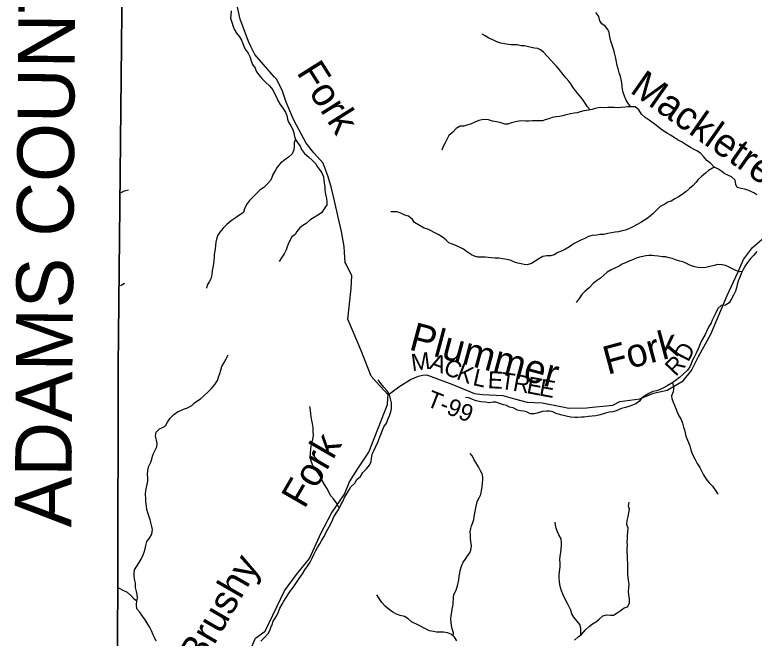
# Model space of a CAD drawing. Extents: x 1624196 to 2029251, y 146837 to 440034.
# Drawn here: x 1747446 to 1760500, y 254737 to 265741 of the extents above; entities that cross this region are included whole.
import ezdxf

# ---------------------------------------------------------------- set-up
doc = ezdxf.new("R2010")
doc.units = 0
for name, color, linetype in [('GM_X_Adjacent_County', 7, 'Continuous'), ('GM_X_Adjacent_County_Text', 7, 'Continuous'), ('GM_X_County', 7, 'Continuous'), ('GM_X_County_Road', 7, 'Continuous'), ('GM_X_Minor_River', 7, 'Continuous'), ('GM_X_Minor_River_Text', 7, 'Continuous'), ('GM_X_Township', 7, 'Continuous'), ('GM_X_Township_Road', 7, 'Continuous'), ('GM_X_Township_Road_Text', 7, 'Continuous')]:
    doc.layers.add(name, color=color, linetype=linetype)

msp = doc.modelspace()

# ---------------------------------------------------------------- linework, layer by layer
at = {"layer": 'GM_X_Adjacent_County'}
msp.add_lwpolyline([(1749392, 271465), (1749270, 259526), (1749262, 255594), (1749145, 241637), (1749044, 234043)], dxfattribs=at)
at = {"layer": 'GM_X_County'}
msp.add_lwpolyline([(1749044, 234043), (1749145, 241637), (1749262, 255594), (1749270, 259526), (1749392, 271465)], dxfattribs=at)
at = {"layer": 'GM_X_County_Road'}
msp.add_lwpolyline([(1751367, 253998), (1751696, 254738), (1751865, 254864), (1752207, 255576), (1752417, 255863), (1752649, 256145), (1752857, 256599), (1753037, 256947), (1753269, 257282), (1753353, 257497), (1753498, 257720), (1753698, 258020), (1754026, 258862), (1754032, 258977), (1754040, 259031), (1753825, 259264), (1753735, 259360), (1753555, 259829), (1753325, 260368), (1753384, 260912), (1753398, 261134), (1753295, 261340), (1753281, 261369), (1753268, 261548), (1753261, 261650), (1753211, 261913), (1753155, 262171), (1753091, 262459), (1753034, 262702), (1752970, 262900), (1752902, 263087), (1752889, 263122), (1752723, 263306), (1752592, 263476), (1752379, 263872), (1752357, 263922), (1752238, 264198), (1752170, 264393), (1752073, 264596), (1752068, 264602), (1752033, 264641), (1751835, 264862), (1751682, 265042), (1751615, 265181), (1751573, 265272), (1751427, 265666), (1751352, 265983)], dxfattribs=at)
at = {"layer": 'GM_X_Minor_River'}
for points in [[(1751263, 265809), (1751259, 265737), (1751256, 265679), (1751280, 265609), (1751299, 265536), (1751319, 265486), (1751361, 265415), (1751412, 265351), (1751448, 265295), (1751468, 265244), (1751491, 265188), (1751513, 265136), (1751564, 265061), (1751598, 265003), (1751621, 264928), (1751641, 264866), (1751687, 264796), (1751710, 264745), (1751746, 264685), (1751809, 264616), (1751873, 264554), (1751943, 264489), (1752002, 264416), (1752028, 264354), (1752067, 264288), (1752091, 264229), (1752133, 264159), (1752176, 264094), (1752224, 264020), (1752249, 263964), (1752263, 263899), (1752281, 263845), (1752322, 263781), (1752348, 263728), (1752373, 263658), (1752385, 263594), (1752404, 263539), (1752436, 263489), (1752484, 263421), (1752509, 263366), (1752563, 263292), (1752633, 263233), (1752700, 263172), (1752754, 263118), (1752786, 263066), (1752817, 263015), (1752869, 262949), (1752898, 262878), (1752900, 262820), (1752906, 262770), (1752917, 262704), (1752921, 262644), (1752930, 262577), (1752948, 262497), (1752953, 262441), (1752955, 262389), (1752910, 262315), (1752862, 262247), (1752795, 262205), (1752721, 262156), (1752652, 262116), (1752590, 262060), (1752533, 262021), (1752481, 261983), (1752424, 261917), (1752396, 261863), (1752339, 261821), (1752293, 261747), (1752270, 261695), (1752254, 261645), (1752234, 261593)], [(1758321, 264118), (1758279, 264167), (1758242, 264235), (1758212, 264303), (1758184, 264372), (1758175, 264426), (1758169, 264478), (1758161, 264542), (1758150, 264599), (1758140, 264649), (1758114, 264717), (1758097, 264789), (1758083, 264844), (1758063, 264938), (1758054, 265000), (1758036, 265068), (1758014, 265133), (1757991, 265205), (1757969, 265277), (1757952, 265352), (1757940, 265428), (1757918, 265484), (1757868, 265538), (1757812, 265583), (1757777, 265635), (1757755, 265710), (1757705, 265784)], [(1757606, 264064), (1757558, 264115), (1757515, 264179), (1757471, 264250), (1757409, 264324), (1757353, 264395), (1757300, 264463), (1757262, 264521), (1757228, 264572), (1757182, 264624), (1757125, 264689), (1757061, 264771), (1757011, 264834), (1756963, 264884), (1756911, 264938), (1756850, 265007), (1756782, 265081), (1756728, 265122), (1756678, 265146), (1756620, 265153), (1756565, 265163), (1756493, 265183), (1756443, 265194), (1756387, 265194), (1756313, 265208), (1756263, 265209), (1756211, 265211), (1756160, 265215), (1756092, 265226), (1756026, 265242), (1755958, 265261), (1755886, 265297), (1755818, 265328), (1755750, 265370), (1755700, 265398)], [(1760547, 262562), (1760493, 262596), (1760439, 262621), (1760387, 262645), (1760337, 262665), (1760269, 262674), (1760201, 262692), (1760175, 262746), (1760164, 262821), (1760100, 262879), (1760032, 262908), (1759982, 262932), (1759930, 262974), (1759860, 263023), (1759792, 263051), (1759726, 263120), (1759664, 263172), (1759608, 263237), (1759550, 263297), (1759488, 263338), (1759438, 263362), (1759376, 263399), (1759302, 263445), (1759231, 263492), (1759160, 263526), (1759085, 263577), (1759025, 263617), (1758971, 263648), (1758907, 263688), (1758843, 263730), (1758775, 263785), (1758695, 263846), (1758643, 263882), (1758577, 263930), (1758509, 263989), (1758463, 264061), (1758397, 264116), (1758343, 264118), (1758271, 264117), (1758221, 264111), (1758153, 264103), (1758096, 264098), (1758026, 264102), (1757968, 264104), (1757918, 264103), (1757863, 264097), (1757795, 264103), (1757743, 264096), (1757693, 264086), (1757640, 264070), (1757572, 264058), (1757490, 264045), (1757429, 264027), (1757375, 264013), (1757323, 264006), (1757257, 263992), (1757180, 263978), (1757114, 263957), (1757062, 263945), (1757001, 263937), (1756933, 263926), (1756877, 263906), (1756810, 263884), (1756760, 263869), (1756704, 263867), (1756654, 263869), (1756588, 263872), (1756523, 263864), (1756471, 263864), (1756397, 263869), (1756343, 263863), (1756288, 263849), (1756218, 263832), (1756150, 263810), (1756099, 263808), (1756031, 263835), (1755953, 263851), (1755881, 263862), (1755811, 263884), (1755749, 263892), (1755692, 263887), (1755640, 263875), (1755570, 263847), (1755493, 263812), (1755443, 263798), (1755371, 263778), (1755310, 263773), (1755236, 263731), (1755179, 263669)], [(1755179, 263669), (1755111, 263613), (1755080, 263553), (1755046, 263481), (1755011, 263415), (1754987, 263353)], [(1752404, 263539), (1752378, 263485), (1752380, 263421), (1752375, 263357), (1752344, 263287), (1752280, 263225), (1752211, 263178), (1752137, 263124), (1752078, 263054), (1752040, 262988), (1751999, 262921), (1751983, 262868), (1751960, 262817), (1751902, 262749), (1751843, 262695), (1751777, 262653), (1751720, 262594), (1751591, 262462), (1751534, 262390), (1751504, 262318), (1751481, 262254), (1751403, 262197), (1751336, 262151), (1751268, 262105), (1751189, 262038), (1751122, 261974), (1751064, 261906), (1751029, 261854), (1751013, 261804), (1750998, 261726), (1750992, 261676), (1750985, 261602), (1750967, 261512), (1750964, 261462), (1750962, 261402), (1750951, 261346), (1750943, 261283), (1750932, 261225), (1750924, 261149), (1750905, 261081), (1750875, 261029), (1750844, 260967), (1750828, 260913)], [(1759798, 263049), (1759764, 263031), (1759691, 262990), (1759641, 262948), (1759574, 262890), (1759511, 262834), (1759467, 262781), (1759422, 262729), (1759360, 262673), (1759301, 262621), (1759229, 262569), (1759164, 262530), (1759098, 262494), (1759035, 262452), (1758977, 262432), (1758925, 262401), (1758842, 262355), (1758775, 262291), (1758709, 262225), (1758628, 262160), (1758564, 262116), (1758499, 262074), (1758425, 262033), (1758356, 261997), (1758298, 261967), (1758229, 261937), (1758171, 261926), (1758103, 261912), (1758048, 261902), (1757982, 261895), (1757918, 261879), (1757848, 261865), (1757773, 261860), (1757723, 261854), (1757637, 261845), (1757576, 261825), (1757508, 261793), (1757449, 261767), (1757391, 261738), (1757321, 261702), (1757238, 261644), (1757169, 261605), (1757099, 261567), (1757031, 261543), (1756970, 261503), (1756910, 261488), (1756842, 261484), (1756769, 261473), (1756695, 261435), (1756634, 261395), (1756566, 261349), (1756493, 261328), (1756439, 261336), (1756387, 261346), (1756325, 261359), (1756269, 261375), (1756189, 261412), (1756135, 261420), (1756065, 261434), (1755990, 261445), (1755922, 261445), (1755862, 261452), (1755802, 261456), (1755750, 261460), (1755671, 261463), (1755621, 261463), (1755563, 261483), (1755511, 261506), (1755423, 261560), (1755367, 261605), (1755299, 261637), (1755247, 261660), (1755173, 261692), (1755109, 261715), (1755055, 261769), (1754999, 261815), (1754919, 261862), (1754847, 261898), (1754795, 261929), (1754739, 261955), (1754671, 261974), (1754605, 262014), (1754505, 262076)], [(1749323, 262607), (1749380, 262632), (1749451, 262651)], [(1754505, 262076), (1754467, 262130), (1754396, 262186), (1754330, 262207), (1754264, 262237), (1754196, 262262), (1754136, 262264), (1754086, 262261)], [(1752234, 261593), (1752199, 261521), (1752156, 261452), (1752114, 261386)], [(1760287, 261207), (1760240, 261206), (1760178, 261227), (1760106, 261263), (1760046, 261290), (1759992, 261316), (1759934, 261326), (1759861, 261331), (1759791, 261317), (1759715, 261301), (1759644, 261282), (1759588, 261272), (1759508, 261279), (1759450, 261291), (1759375, 261317), (1759315, 261346), (1759255, 261372), (1759185, 261391), (1759111, 261417), (1759051, 261440), (1758997, 261452), (1758933, 261466), (1758881, 261469), (1758807, 261481), (1758748, 261489), (1758698, 261494), (1758638, 261490), (1758588, 261488), (1758534, 261477), (1758473, 261465), (1758417, 261447), (1758367, 261421), (1758306, 261396), (1758238, 261370), (1758169, 261338), (1758119, 261306), (1758040, 261271), (1757974, 261241), (1757906, 261197), (1757841, 261142), (1757786, 261094), (1757718, 261044), (1757655, 261000), (1757589, 260920), (1757518, 260863), (1757455, 260801), (1757409, 260735), (1757358, 260665)], [(1760547, 261563), (1760493, 261498), (1760432, 261438), (1760383, 261366), (1760343, 261312), (1760306, 261246), (1760272, 261176), (1760247, 261110), (1760219, 261040), (1760202, 260980), (1760190, 260924), (1760169, 260862), (1760135, 260794), (1760098, 260728), (1760058, 260658), (1759991, 260618), (1759917, 260609), (1759858, 260555), (1759820, 260479), (1759793, 260423), (1759761, 260351), (1759740, 260301), (1759696, 260225), (1759661, 260151), (1759637, 260099), (1759572, 259987), (1759547, 259931), (1759509, 259843), (1759478, 259771), (1759440, 259697), (1759413, 259643), (1759387, 259579), (1759362, 259527), (1759322, 259469), (1759245, 259399), (1759180, 259336), (1759104, 259278), (1759035, 259232), (1758963, 259190), (1758910, 259163), (1758840, 259129), (1758778, 259105), (1758713, 259092), (1758641, 259054), (1758570, 259016), (1758514, 258978), (1758477, 258922), (1758413, 258875), (1758350, 258849), (1758284, 258829), (1758226, 258812), (1758159, 258794), (1758061, 258750), (1758007, 258733), (1757944, 258725), (1757892, 258713), (1757822, 258692), (1757757, 258672)], [(1749310, 260956), (1749322, 260966), (1749384, 261003)], [(1750187, 258619), (1750252, 258683), (1750321, 258733), (1750391, 258764), (1750443, 258788), (1750497, 258806), (1750570, 258845), (1750620, 258889), (1750675, 258933), (1750725, 258963), (1750790, 259022), (1750852, 259078), (1750921, 259146), (1750977, 259216), (1751022, 259288), (1751047, 259360), (1751065, 259412), (1751081, 259466), (1751100, 259534), (1751143, 259602), (1751179, 259668), (1751214, 259737)], [(1751792, 254684), (1751855, 254750), (1751922, 254818), (1751946, 254873), (1751969, 254929), (1751987, 254982), (1752005, 255036), (1752040, 255089), (1752070, 255141), (1752099, 255201), (1752125, 255265), (1752164, 255337), (1752197, 255389), (1752235, 255457), (1752278, 255523), (1752314, 255575), (1752359, 255633), (1752421, 255719), (1752468, 255792), (1752527, 255876), (1752569, 255944), (1752616, 256010), (1752659, 256080), (1752693, 256148), (1752724, 256216), (1752760, 256284), (1752793, 256340), (1752831, 256406), (1752868, 256465), (1752907, 256535), (1752939, 256597), (1752972, 256661), (1753004, 256717), (1753041, 256793), (1753075, 256865), (1753120, 256947), (1753165, 257015), (1753205, 257091), (1753236, 257151), (1753264, 257219), (1753313, 257295), (1753348, 257355), (1753376, 257409), (1753447, 257476), (1753487, 257540), (1753552, 257594), (1753590, 257660), (1753655, 257728), (1753710, 257791), (1753736, 257855), (1753741, 257911), (1753757, 257988), (1753788, 258059), (1753820, 258123), (1753861, 258211), (1753892, 258289), (1753914, 258345), (1753937, 258407), (1753961, 258467), (1754010, 258533), (1754030, 258599), (1754067, 258681), (1754085, 258733), (1754098, 258787), (1754098, 258841), (1754095, 258894), (1754081, 258964), (1754062, 259038), (1754020, 259103), (1753962, 259169), (1753909, 259234), (1753859, 259298)], [(1759055, 259245), (1759075, 259186), (1759077, 259134), (1759068, 259084), (1759042, 259018), (1759044, 258967), (1759071, 258903), (1759095, 258853), (1759115, 258789), (1759146, 258714), (1759172, 258660), (1759208, 258596), (1759234, 258531), (1759253, 258465), (1759267, 258415), (1759279, 258361), (1759294, 258302), (1759342, 258190), (1759362, 258133), (1759381, 258065), (1759399, 258007), (1759431, 257943), (1759458, 257890), (1759492, 257820), (1759538, 257750), (1759575, 257681), (1759607, 257623), (1759653, 257546), (1759707, 257480), (1759766, 257419), (1759818, 257347), (1759860, 257278)], [(1757757, 258672), (1757703, 258664), (1757637, 258659), (1757574, 258649), (1757500, 258639), (1757450, 258638), (1757382, 258630), (1757332, 258630), (1757261, 258641), (1757203, 258653), (1757131, 258669), (1757079, 258682), (1757001, 258702), (1756945, 258731), (1756887, 258743), (1756832, 258747), (1756760, 258736), (1756668, 258708), (1756613, 258696), (1756551, 258697), (1756483, 258733), (1756427, 258746), (1756373, 258748), (1756321, 258760), (1756243, 258801), (1756181, 258817), (1756127, 258842), (1756072, 258858), (1756006, 258882), (1755940, 258905), (1755890, 258903), (1755824, 258893), (1755750, 258904), (1755671, 258908), (1755593, 258925), (1755527, 258953), (1755463, 258982), (1755401, 258984)], [(1753174, 257033), (1753147, 257081), (1753121, 257132), (1753074, 257196), (1753020, 257259), (1752993, 257323), (1752955, 257387), (1752912, 257450), (1752876, 257510), (1752848, 257581), (1752799, 257657), (1752743, 257724), (1752708, 257788), (1752676, 257861), (1752663, 257929), (1752667, 258005), (1752672, 258075), (1752678, 258125), (1752693, 258197), (1752705, 258253), (1752718, 258317), (1752712, 258392), (1752715, 258454), (1752699, 258528), (1752690, 258580), (1752680, 258649), (1752675, 258699), (1752669, 258763), (1752656, 258829)], [(1749939, 254683), (1749912, 254749), (1749888, 254799), (1749860, 254870), (1749825, 254938), (1749795, 254988), (1749748, 255061), (1749702, 255129), (1749652, 255196), (1749599, 255258), (1749593, 255325), (1749602, 255395), (1749614, 255445), (1749607, 255511), (1749593, 255563), (1749578, 255632), (1749576, 255708), (1749567, 255758), (1749551, 255826), (1749552, 255893), (1749560, 255943), (1749599, 256009), (1749643, 256074), (1749678, 256130), (1749710, 256206), (1749729, 256258), (1749745, 256312), (1749758, 256374), (1749778, 256442), (1749825, 256504), (1749867, 256576), (1749878, 256654), (1749868, 256707), (1749853, 256757), (1749833, 256829), (1749810, 256895), (1749792, 256950), (1749779, 257010), (1749769, 257070), (1749762, 257150), (1749760, 257203), (1749752, 257271), (1749761, 257343), (1749782, 257451), (1749794, 257511), (1749793, 257567), (1749789, 257634), (1749792, 257688), (1749808, 257760), (1749845, 257842), (1749863, 257896), (1749878, 257950), (1749896, 258000), (1749923, 258054), (1749955, 258118), (1749962, 258172), (1749946, 258234), (1749931, 258302), (1749943, 258372), (1750002, 258432), (1750052, 258454), (1750106, 258486), (1750143, 258552), (1750187, 258619)], [(1755187, 254779), (1755190, 254831), (1755170, 254901), (1755153, 254963), (1755151, 255017), (1755145, 255078), (1755152, 255136), (1755162, 255196), (1755169, 255250), (1755179, 255300), (1755185, 255352), (1755190, 255456), (1755198, 255508), (1755237, 255588), (1755270, 255688), (1755286, 255765), (1755293, 255833), (1755301, 255883), (1755311, 255935), (1755334, 256007), (1755364, 256079), (1755401, 256135), (1755439, 256191), (1755478, 256243), (1755498, 256293), (1755507, 256365), (1755499, 256443), (1755494, 256509), (1755492, 256561), (1755486, 256614), (1755497, 256672), (1755511, 256722), (1755532, 256780), (1755552, 256832), (1755556, 256884), (1755571, 256974), (1755587, 257038), (1755598, 257094), (1755612, 257150), (1755643, 257216), (1755673, 257276), (1755688, 257344), (1755696, 257406), (1755703, 257479), (1755709, 257533), (1755707, 257587), (1755696, 257641), (1755668, 257691), (1755630, 257762), (1755584, 257836), (1755557, 257886), (1755527, 257949), (1755487, 257999)], [(1757329, 254700), (1757395, 254762), (1757452, 254802), (1757522, 254886), (1757593, 254951), (1757644, 254989), (1757714, 255033), (1757765, 255071), (1757827, 255135), (1757895, 255148), (1757962, 255146), (1758014, 255144), (1758080, 255183), (1758133, 255223), (1758203, 255271), (1758266, 255292), (1758296, 255358), (1758301, 255427), (1758289, 255501), (1758279, 255565), (1758286, 255625), (1758290, 255693), (1758283, 255760), (1758273, 255812), (1758269, 255868), (1758272, 255936), (1758272, 256010), (1758271, 256060), (1758265, 256135), (1758265, 256199), (1758256, 256263), (1758258, 256317), (1758261, 256381), (1758259, 256431), (1758263, 256500), (1758264, 256552), (1758268, 256612), (1758273, 256682), (1758253, 256746), (1758257, 256816), (1758274, 256884), (1758288, 256949), (1758297, 257017), (1758281, 257069), (1758292, 257139)], [(1757439, 254793), (1757442, 254844), (1757440, 254914), (1757421, 254978), (1757371, 255045), (1757315, 255111), (1757279, 255166), (1757264, 255230), (1757236, 255290), (1757206, 255351), (1757165, 255425), (1757127, 255503), (1757097, 255576), (1757082, 255632), (1757066, 255684), (1757064, 255736), (1757059, 255795), (1757059, 255853), (1757065, 255911), (1757076, 255999), (1757074, 256067), (1757071, 256121), (1757075, 256183), (1757086, 256252), (1757090, 256312), (1757096, 256366), (1757097, 256420), (1757093, 256490), (1757051, 256561), (1757026, 256615), (1757002, 256681), (1756990, 256731), (1756987, 256786)], [(1749601, 255389), (1749556, 255429), (1749496, 255492), (1749433, 255544), (1749361, 255577), (1749297, 255612), (1749266, 255629)], [(1754449, 255029), (1754390, 255081), (1754324, 255118), (1754252, 255139), (1754182, 255163), (1754123, 255196), (1754053, 255242), (1753983, 255301), (1753925, 255367), (1753880, 255440), (1753836, 255500)], [(1755251, 254690), (1755210, 254758), (1755152, 254811), (1755084, 254833), (1755013, 254842), (1754891, 254842), (1754837, 254855), (1754767, 254869), (1754699, 254902), (1754571, 254967), (1754449, 255029)]]:
    msp.add_lwpolyline(points, dxfattribs=at)
at = {"layer": 'GM_X_Township'}
msp.add_lwpolyline([(1749044, 234043), (1749145, 241637), (1749262, 255594), (1749270, 259526), (1749392, 271465)], dxfattribs=at)
at = {"layer": 'GM_X_Township_Road'}
msp.add_lwpolyline([(1754040, 259031), (1754228, 259173), (1754433, 259302), (1754574, 259365), (1754642, 259379), (1754712, 259386), (1754748, 259375), (1755159, 259221), (1755564, 259057), (1755701, 259041), (1756063, 259019), (1756270, 258962), (1756494, 258906), (1756620, 258896), (1756757, 258891), (1757113, 258821), (1757228, 258795), (1757539, 258804), (1757699, 258820), (1757832, 258830), (1758002, 258848), (1758126, 258914), (1758481, 258964), (1758723, 259063), (1758963, 259118), (1759246, 259282), (1759396, 259463), (1759516, 259707), (1759734, 260102), (1760025, 260784), (1760211, 261195), (1760309, 261419), (1760469, 261635), (1760759, 261879)], dxfattribs=at)

# ---------------------------------------------------------------- texts
at = {"layer": 'GM_X_Adjacent_County_Text'}
msp.add_text('ADAMS COUNTY', height=1000, rotation=89.5783, dxfattribs=at).set_placement((1748443, 256694))
at = {"layer": 'GM_X_Minor_River_Text'}
for s, height, rotation, p in [('Fork', 500, 302.2395, (1752411, 264723)), ('Mackletree', 500, 324.9998, (1758287, 264381)), ('Plummer', 500, 345.0002, (1754388, 259837)), ('Fork', 500, 15.0019, (1757911, 259386)), ('Fork', 500, 60.0008, (1752560, 257006)), ('Brushy', 500.1, 59.9973, (1750744, 254220))]:
    msp.add_text(s, height=height, rotation=rotation, dxfattribs=at).set_placement(p)
at = {"layer": 'GM_X_Township_Road_Text'}
for s, rotation, p in [('D', 62.9204, (1759337, 259599)), ('M', 7.4939, (1754463, 259451)), ('A', 339.7032, (1754748, 259498)), ('R', 46.3221, (1759113, 259345)), ('C', 338.769, (1754995, 259407)), ('K', 338.9116, (1755225, 259317)), ('L', 347.2825, (1755517, 259209)), ('E', 356.9547, (1755791, 259152)), ('T', 351.8341, (1756008, 259140)), ('R', 349.6833, (1756227, 259109)), ('E', 349.5255, (1756469, 259065)), ('E', 349.5258, (1756690, 259024)), ('T-99', 338.5868, (1754697, 258842))]:
    msp.add_text(s, height=300, rotation=rotation, dxfattribs=at).set_placement(p)

doc.saveas('drawing.dxf')
